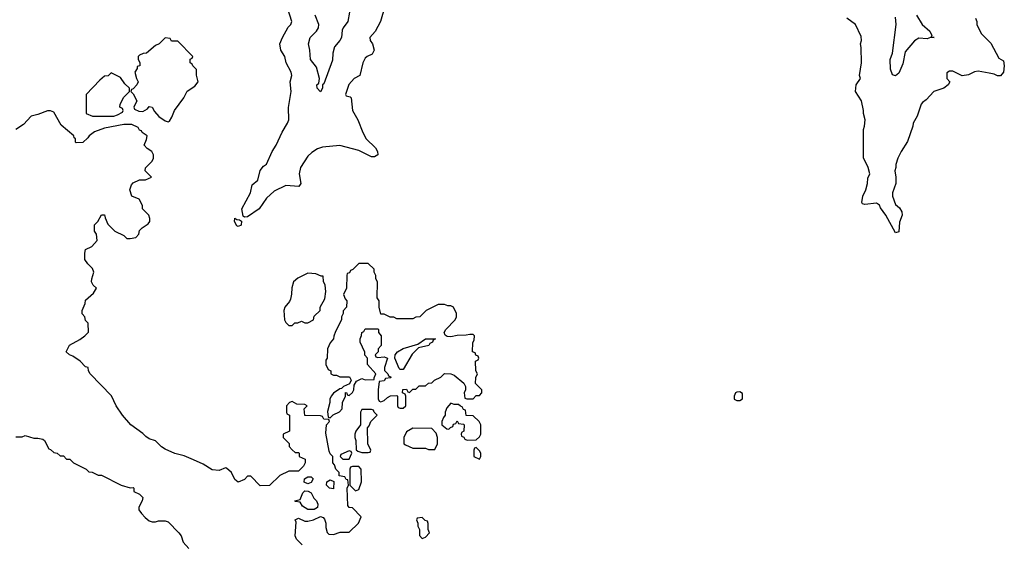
# Model space of a CAD drawing. Header units: inches. Extents: x 2348352 to 2479776, y 460422 to 613655.
# Tile 364 of 590: x 2423895 to 2430095, y 524603 to 527901. Entities that reach past the tile are written whole.
import ezdxf

# ---------------------------------------------------------------- set-up
doc = ezdxf.new("R2010")
doc.units = ezdxf.units.IN
doc.header["$MEASUREMENT"] = 0
doc.layers.add('C4522', color=7, linetype='Continuous')
doc.layers.add('C4532', color=7, linetype='Continuous')

msp = doc.modelspace()

# ---------------------------------------------------------------- linework, layer by layer
at = {"layer": 'C4522', "color": 4}
for points, elevation in [([(2426194.9, 527985.1), (2426167.3, 527890), (2426133, 527827), (2426098.8, 527790), (2426101, 527770), (2426117.3, 527750), (2426127.3, 527710), (2426114.9, 527685.1), (2426082, 527670), (2426070, 527658), (2426054.8, 527630), (2426036, 527550), (2426001, 527530), (2425967.7, 527492.3), (2425946.8, 527430), (2425950, 527422), (2425976, 527416), (2425982, 527410), (2425991, 527330), (2426024.7, 527270), (2426056, 527190), (2426076, 527150), (2426134.4, 527094.4), (2426147.3, 527070), (2426151, 527049), (2426130, 527037.2), (2426110, 527037.2), (2426030, 527077.2), (2425910, 527108.7), (2425802, 527098), (2425770, 527088.7), (2425734.4, 527065.6), (2425710, 527042), (2425662.8, 526970), (2425654.8, 526930), (2425666, 526870), (2425652, 526850), (2425570, 526856), (2425498, 526822), (2425450, 526778), (2425402, 526710), (2425330, 526659), (2425310, 526658), (2425303.1, 526663.1), (2425294, 526710), (2425349.3, 526810), (2425358, 526862), (2425395.3, 526890), (2425409.4, 526950.6), (2425430, 526978), (2425450, 526992), (2425484, 527070), (2425510, 527111), (2425547.6, 527192.4), (2425581.2, 527250), (2425589, 527270), (2425587.3, 527347.3), (2425605.2, 527450), (2425599, 527510), (2425609, 527550), (2425604, 527570), (2425572.7, 527630), (2425564, 527670), (2425539, 527710), (2425533.2, 527750), (2425549, 527790), (2425586.3, 527853.7), (2425602, 527870), (2425608.7, 527890), (2425584, 527970)], 76), ([(2425971.1, 527948.9), (2425961, 527890), (2425931, 527850), (2425925.2, 527834.8), (2425921, 527790), (2425911, 527770), (2425877.3, 527730), (2425867.3, 527690), (2425865.4, 527645.4), (2425810, 527498), (2425802, 527490), (2425802, 527470), (2425790, 527446), (2425768, 527470), (2425766, 527490), (2425779, 527501), (2425782, 527530), (2425763.2, 527603.2), (2425725.2, 527650), (2425721.2, 527710), (2425713.2, 527750), (2425724, 527790), (2425764, 527830), (2425777.2, 527850), (2425779, 527870), (2425756, 527930)], 72), ([(2429542, 527930), (2429578, 527870), (2429626.8, 527830), (2429638, 527802), (2429634, 527794), (2429654, 527790), (2429630, 527789), (2429610, 527780.9), (2429556, 527784), (2429530, 527768.7), (2429470, 527699), (2429455.9, 527624.1), (2429430, 527565.2), (2429410, 527548.7), (2429390, 527554), (2429378.9, 527590), (2429376.9, 527650), (2429391.4, 527691.4), (2429414.7, 527870), (2429410, 527918)], 72), ([(2430000, 527564.5), (2429930, 527577.2), (2429907.5, 527572.5), (2429870, 527554), (2429830, 527548.7), (2429770, 527578), (2429750, 527578), (2429732.7, 527567.3), (2429732, 527530), (2429752, 527510), (2429742, 527490), (2429714, 527470), (2429652, 527450), (2429603.6, 527396.4), (2429579.6, 527380.4), (2429572, 527370), (2429545.4, 527294.6), (2429521, 527250), (2429518, 527230), (2429485.4, 527134.6), (2429444.7, 527070), (2429424.7, 527030), (2429411.3, 526990), (2429411.3, 526970), (2429404.7, 526950), (2429411.3, 526910), (2429411.3, 526870), (2429391.3, 526810), (2429391.3, 526790), (2429410, 526738), (2429435.2, 526715.2), (2429450.6, 526690.6), (2429450.8, 526670), (2429434.8, 526625.2), (2429430, 526566), (2429410, 526558), (2429349.6, 526670), (2429316.2, 526716.2), (2429310, 526732), (2429290, 526745.2), (2429216.4, 526736.4), (2429202, 526742), (2429198, 526750), (2429204, 526790), (2429224, 526830), (2429234, 526870), (2429236.4, 526903.6), (2429248, 526930), (2429238, 526970), (2429208.4, 527031.6), (2429208.9, 527208.9), (2429215.3, 527230), (2429218, 527270), (2429208.7, 527310), (2429208.7, 527330), (2429195.3, 527390), (2429157.2, 527450), (2429161.2, 527490), (2429188.7, 527530), (2429184, 527550), (2429195.3, 527630), (2429194.6, 527725.4), (2429188.7, 527750), (2429195.3, 527770), (2429194.6, 527794.6), (2429158, 527870), (2429104, 527910)], 76), ([(2429914, 527910), (2429922, 527890), (2429922, 527870), (2429950, 527814), (2430000, 527764)], 76), ([(2425672.7, 524592.7), (2425639, 524630), (2425629.3, 524650.7), (2425635.3, 524735.3), (2425628.7, 524750), (2425650, 524762), (2425690, 524742), (2425710, 524742), (2425746, 524750), (2425790, 524772), (2425805.4, 524765.4), (2425814.8, 524754.8), (2425822.8, 524730), (2425823.5, 524703.5), (2425831.1, 524671.1), (2425841, 524661), (2425870, 524658), (2425912.7, 524672.7), (2425970, 524674), (2426028, 524730), (2426046, 524770), (2425990, 524826), (2425970, 524828), (2425960.4, 524840.4), (2425958, 524950), (2425966, 524970), (2425962, 525002), (2425950, 525006), (2425942, 525022), (2425907.3, 525027.3), (2425906, 525050), (2425886, 525070), (2425876.4, 525096.4), (2425866, 525110), (2425866, 525150), (2425850, 525166), (2425843.1, 525183.1), (2425823.1, 525296.9), (2425826, 525350), (2425846, 525370), (2425842, 525382), (2425810, 525386), (2425802, 525402), (2425790, 525406), (2425690, 525408), (2425686, 525450), (2425706, 525470), (2425690, 525478), (2425640.4, 525480.4), (2425610, 525495.3), (2425594, 525490), (2425574, 525470), (2425574, 525430), (2425578, 525418), (2425594, 525410), (2425594, 525310), (2425554, 525290), (2425554, 525270), (2425590.9, 525230.9), (2425592, 525212), (2425611.6, 525191.6), (2425630, 525174), (2425650, 525174), (2425654, 525170), (2425654, 525150), (2425692.7, 525132.7), (2425692, 525110), (2425682, 525090), (2425650, 525058), (2425590, 525058), (2425534, 525030), (2425467.3, 524967.3), (2425410, 524966), (2425350, 525026), (2425330, 525026), (2425310, 525006), (2425270, 524988), (2425250, 525006), (2425228.4, 525048.4), (2425196.4, 525076.4), (2425190, 525078), (2425150, 525061.2), (2425106.3, 525066.3), (2425050, 525102), (2424988.9, 525128.9), (2424930, 525154), (2424871.6, 525168.4), (2424810, 525195.3), (2424788, 525210), (2424750, 525248), (2424710, 525262), (2424690, 525275.3), (2424670, 525295.3), (2424595.3, 525350), (2424542, 525410), (2424502, 525470), (2424472.5, 525532.5), (2424338, 525670), (2424328, 525690), (2424326, 525710), (2424310, 525715.3), (2424275.3, 525750), (2424230, 525782), (2424208, 525790), (2424188, 525810), (2424208.9, 525851.1), (2424273.6, 525886.4), (2424306, 525910), (2424327.3, 525932.7), (2424326, 525990), (2424310, 526006), (2424306, 526030), (2424288.4, 526048.4), (2424288, 526070), (2424307.3, 526112.7), (2424310, 526134), (2424360.4, 526179.6), (2424378, 526210), (2424358, 526230), (2424348, 526250), (2424348.7, 526270), (2424362, 526310), (2424353.6, 526333.6), (2424323.1, 526363.1), (2424306, 526390), (2424306, 526430), (2424310, 526454), (2424350, 526472), (2424382, 526510), (2424378, 526550), (2424366, 526570), (2424366, 526610), (2424388, 526630), (2424410, 526672), (2424430, 526672), (2424432.7, 526652.7), (2424450, 526614), (2424494, 526570), (2424550, 526542), (2424570, 526522), (2424590, 526522), (2424626, 526530), (2424646, 526550), (2424650, 526574), (2424666, 526590), (2424704.7, 526615.3), (2424715.3, 526630), (2424715.3, 526650), (2424708.7, 526670), (2424668, 526710), (2424668, 526730), (2424648, 526770), (2424602, 526790), (2424588.7, 526830), (2424598, 526862), (2424610, 526874), (2424648.4, 526891.6), (2424687.3, 526892.7), (2424726, 526910), (2424686, 526950), (2424687.3, 526967.3), (2424728.7, 527010), (2424738, 527030), (2424738, 527050), (2424728, 527070), (2424698, 527090), (2424678, 527110), (2424694, 527146), (2424698, 527170), (2424666, 527190), (2424662, 527202), (2424650, 527206), (2424642, 527222), (2424600.4, 527240.4), (2424550, 527242), (2424430, 527217.2), (2424365.2, 527194.8), (2424332, 527170), (2424323.6, 527156.4), (2424292.7, 527127.3), (2424250, 527126), (2424246, 527130), (2424246, 527150), (2424238, 527158), (2424235.3, 527170), (2424156.5, 527236.5), (2424110, 527318), (2424090, 527328), (2424070, 527328), (2424010, 527304), (2423967.1, 527292.9), (2423918, 527242), (2423870, 527208.7)], 84), ([(2423870, 525274), (2423910, 525274), (2423930, 525282), (2423984.7, 525264.7), (2424010, 525266), (2424039.8, 525259.8), (2424052, 525250), (2424078, 525198), (2424090, 525194), (2424110, 525174), (2424131.6, 525171.6), (2424150, 525154), (2424170, 525154), (2424190, 525134), (2424210, 525134), (2424234, 525110), (2424314, 525070), (2424330, 525054), (2424351.6, 525051.6), (2424390, 525032), (2424410, 525032), (2424534, 524970), (2424590, 524952), (2424610, 524954), (2424614, 524950), (2424614, 524930), (2424650, 524912), (2424670.7, 524890.7), (2424666, 524870), (2424644.7, 524830), (2424645.4, 524814.6), (2424661, 524790), (2424685.2, 524765.2), (2424710, 524744.7), (2424730, 524738), (2424750, 524738), (2424770, 524744.7), (2424810, 524744.7), (2424830, 524738), (2424898, 524670), (2424911, 524650), (2424924.7, 524610), (2424961, 524570)], 84)]:
    msp.add_lwpolyline(points, dxfattribs=dict(at, elevation=elevation))
for points, elevation in [([(2424810, 527786), (2424774, 527750), (2424750, 527738), (2424694, 527690), (2424672.7, 527687.3), (2424650, 527678), (2424642, 527670), (2424642, 527650), (2424651.6, 527631.6), (2424652, 527610), (2424634, 527606), (2424634, 527594), (2424621, 527570), (2424630.9, 527530.9), (2424642, 527510), (2424632, 527490), (2424610, 527466), (2424598, 527462), (2424594, 527450), (2424610, 527434), (2424632, 527390), (2424614, 527350), (2424618, 527338), (2424645.4, 527325.4), (2424670, 527322), (2424700.4, 527339.6), (2424710, 527354), (2424730, 527351.3), (2424744, 527324), (2424770.6, 527290.6), (2424810, 527264.7), (2424830, 527258), (2424838, 527262), (2424853.2, 527286.8), (2424869.2, 527330), (2424929, 527410), (2424949.4, 527450.6), (2424997.2, 527482.8), (2425018, 527510), (2425008.4, 527551.6), (2425007.3, 527587.3), (2424986, 527610), (2424982, 527622), (2424968, 527630), (2424968, 527652), (2424982, 527658), (2424986, 527670), (2424890, 527766), (2424850, 527766), (2424842, 527782)], 84), ([(2424470, 527566), (2424451.6, 527548.4), (2424430, 527546), (2424399.6, 527520.4), (2424314, 527430), (2424314, 527310), (2424352.7, 527292.7), (2424487.3, 527292.7), (2424510, 527302), (2424542, 527318), (2424546, 527330), (2424542, 527342), (2424526, 527350), (2424528, 527370), (2424550, 527414), (2424586, 527450), (2424586, 527470), (2424556.4, 527496.4), (2424530, 527538)], 84), ([(2425270, 526598), (2425263.1, 526603.1), (2425248, 526630), (2425248.7, 526651.3), (2425262, 526642), (2425279.6, 526639.6), (2425292, 526632), (2425290, 526608)], 76), ([(2426090, 526366), (2426030, 526366), (2425992.7, 526327.3), (2425978, 526322), (2425972.7, 526307.3), (2425958, 526302), (2425954, 526290), (2425952, 526210), (2425934, 526170), (2425943.6, 526143.6), (2425954, 526130), (2425952, 526090), (2425932.7, 526067.3), (2425932, 526050), (2425922, 526030), (2425922, 526010), (2425883.6, 525936.4), (2425872.7, 525907.3), (2425872, 525890), (2425850, 525866), (2425832.7, 525827.3), (2425832, 525770), (2425823.6, 525756.4), (2425822, 525730), (2425838, 525698), (2425854, 525690), (2425854, 525670), (2425870, 525662), (2425890, 525662), (2425910, 525652), (2425971.6, 525651.6), (2425982, 525630), (2425972, 525608), (2425934, 525590), (2425922, 525578), (2425910, 525575.3), (2425870, 525548.7), (2425856, 525530), (2425847.7, 525510), (2425847.3, 525490), (2425834, 525434), (2425838, 525398), (2425850, 525394), (2425868, 525412), (2425908.4, 525431.6), (2425926, 525450), (2425928, 525490), (2425946, 525530), (2425947.3, 525552.7), (2425954, 525550), (2425958, 525538), (2425970, 525534), (2425990, 525554), (2425998, 525570), (2426000.4, 525599.6), (2426016.4, 525623.6), (2426050, 525642), (2426070, 525632), (2426126, 525634), (2426126, 525646), (2426138, 525670), (2426086, 525730), (2426086, 525770), (2426068.4, 525788.4), (2426067.3, 525807.3), (2426038, 525870), (2426038, 525890), (2426047.3, 525912.7), (2426048.4, 525931.6), (2426062, 525938), (2426070, 525954), (2426150, 525954), (2426154, 525950), (2426154, 525930), (2426172, 525910), (2426172, 525850), (2426152.7, 525827.3), (2426151.6, 525808.4), (2426134, 525790), (2426138, 525778), (2426150, 525774), (2426190, 525778), (2426212, 525770), (2426191.3, 525710), (2426192, 525692), (2426214, 525670), (2426218, 525658), (2426234, 525650), (2426230, 525646), (2426198, 525642), (2426190, 525626), (2426158, 525622), (2426152, 525570), (2426152.7, 525512.7), (2426158, 525498), (2426170, 525494), (2426190, 525502), (2426210, 525522), (2426230, 525532), (2426270, 525534), (2426274, 525530), (2426274, 525470), (2426278, 525458), (2426290, 525454), (2426310, 525454), (2426326, 525470), (2426326, 525530), (2426322, 525542), (2426306, 525550), (2426307.3, 525572.7), (2426330, 525574), (2426338, 525558), (2426350, 525554), (2426370, 525574), (2426390, 525574), (2426410, 525594), (2426450, 525594), (2426468.4, 525611.6), (2426490, 525614), (2426506, 525630), (2426546, 525650), (2426570, 525672), (2426610, 525671.3), (2426630, 525662), (2426691.1, 525611.1), (2426702, 525590), (2426702, 525570), (2426694, 525550), (2426698, 525518), (2426710, 525514), (2426750, 525514), (2426770, 525534), (2426790, 525534), (2426806, 525550), (2426806, 525570), (2426766, 525610), (2426767.3, 525647.3), (2426778, 525670), (2426768, 525690), (2426766, 525750), (2426782, 525758), (2426786, 525770), (2426782, 525782), (2426767.3, 525787.3), (2426762, 525802), (2426746, 525810), (2426747.3, 525867.3), (2426756.4, 525883.6), (2426758, 525910), (2426750, 525918), (2426730, 525918), (2426706.8, 525913.2), (2426650, 525912.3), (2426610, 525903.7), (2426586.6, 525906.6), (2426574, 525914), (2426568.7, 525930), (2426579, 525950), (2426638, 526010), (2426646, 526030), (2426646, 526050), (2426626, 526090), (2426610, 526098), (2426590, 526098), (2426570, 526108), (2426530, 526108), (2426454, 526070), (2426414, 526030), (2426390, 526028), (2426370, 526018), (2426270, 526018), (2426250, 526028), (2426228.4, 526028.4), (2426190, 526046), (2426170, 526046), (2426158, 526090), (2426158, 526130), (2426146, 526150), (2426148, 526250), (2426138, 526270), (2426138, 526290), (2426126, 526310), (2426126, 526330)], 84), ([(2425710, 526304), (2425646.2, 526273.8), (2425618.8, 526250), (2425608.2, 526211.8), (2425607.3, 526172.7), (2425599.8, 526140.2), (2425594, 526126), (2425564.7, 526090), (2425558, 526070), (2425562, 526010), (2425570, 525994), (2425590, 525974), (2425610, 525974), (2425628.4, 525991.6), (2425647.3, 525992.7), (2425670, 526002), (2425690, 525992), (2425710, 525992), (2425746, 526010), (2425750, 526034), (2425786, 526070), (2425786, 526090), (2425816.4, 526143.6), (2425822, 526190), (2425818, 526230), (2425808.4, 526251.6), (2425806, 526286), (2425794, 526286), (2425760.4, 526300.4)], 84), ([(2426290, 525698), (2426284, 525704), (2426257.2, 525770), (2426259, 525790), (2426274, 525810), (2426310, 525830.8), (2426402, 525858), (2426449.3, 525890.7), (2426514, 525890), (2426498, 525882), (2426494, 525870), (2426478, 525862), (2426470.7, 525849.3), (2426405.4, 525834.6), (2426365.5, 525794.5), (2426310, 525698)], 84), ([(2428430, 525558), (2428410, 525555.3), (2428402, 525550), (2428394, 525530), (2428394, 525510), (2428410, 525502), (2428430, 525502), (2428447.3, 525512.7), (2428447.3, 525547.3)], 84), ([(2426110, 525446), (2426050, 525446), (2426042, 525430), (2426042, 525350), (2426012, 525310), (2426004.7, 525290), (2426004.7, 525270), (2426012, 525250), (2426012.7, 525192.7), (2426023.6, 525183.6), (2426050, 525174), (2426090, 525174), (2426102, 525178), (2426106, 525190), (2426088, 525230), (2426086, 525330), (2426096.4, 525343.6), (2426106, 525370), (2426146, 525410), (2426126, 525430), (2426122, 525442)], 84), ([(2426610, 525486), (2426583.6, 525456.4), (2426574, 525430), (2426574, 525410), (2426563.6, 525396.4), (2426554, 525370), (2426554, 525350), (2426583.6, 525323.6), (2426598, 525322), (2426607.3, 525332.7), (2426622, 525338), (2426627.3, 525352.7), (2426642, 525358), (2426650, 525374), (2426658, 525358), (2426690, 525354), (2426694, 525350), (2426691.6, 525308.4), (2426678, 525302), (2426674, 525290), (2426678, 525278), (2426692, 525272), (2426698, 525258), (2426712.7, 525252.7), (2426770, 525254), (2426790, 525274), (2426798, 525290), (2426798, 525350), (2426788, 525370), (2426750, 525406), (2426707.3, 525407.3), (2426702, 525442), (2426690, 525446), (2426682, 525462), (2426670, 525466), (2426658, 525478), (2426630, 525478)], 84), ([(2426370, 525328), (2426330, 525306), (2426314, 525270), (2426314, 525230), (2426323.6, 525223.6), (2426370, 525202), (2426450, 525202), (2426470, 525194), (2426510, 525194), (2426526, 525230), (2426526, 525270), (2426516.4, 525296.4), (2426490, 525326)], 84), ([(2426770, 525206), (2426758, 525202), (2426754, 525190), (2426754, 525150), (2426790, 525134), (2426798, 525150), (2426798, 525170), (2426790, 525186)], 84), ([(2425970, 525186), (2425918, 525162), (2425914, 525150), (2425930, 525134), (2425970, 525134), (2425986, 525170), (2425982, 525182)], 84), ([(2426030, 525086), (2425990, 525086), (2425978, 525082), (2425974, 525070), (2425974, 524970), (2426010, 524934), (2426030, 524942), (2426048, 524990), (2426046, 525070)], 84), ([(2425710, 524978), (2425687.3, 524987.3), (2425688, 525010), (2425710, 525022), (2425730, 525022), (2425742, 525010), (2425730, 524986)], 84), ([(2425870, 524946), (2425846, 524950), (2425826, 524970), (2425828.9, 524991.1), (2425850, 525002), (2425872.7, 524992.7)], 84), ([(2425710, 524815.3), (2425676.4, 524836.4), (2425662, 524862), (2425630, 524866), (2425628.4, 524871.6), (2425662, 524878), (2425678, 524922), (2425690, 524934), (2425711.6, 524931.6), (2425730, 524922), (2425747.5, 524887.5), (2425764.7, 524870), (2425772, 524850), (2425770, 524828), (2425750, 524815.3)], 84), ([(2426430, 524766), (2426398, 524762), (2426394, 524750), (2426402, 524730), (2426402, 524710), (2426412, 524690), (2426412.7, 524652.7), (2426430, 524634), (2426450, 524642), (2426475.3, 524670), (2426468, 524690), (2426467.3, 524727.3), (2426462, 524742), (2426447.3, 524747.3)], 84)]:
    msp.add_lwpolyline(points, close=True, dxfattribs=dict(at, elevation=elevation))
at = {"layer": 'C4532', "color": 4, "elevation": 76}
msp.add_lwpolyline([(2430000, 527764), (2430010, 527754), (2430059.6, 527659.6), (2430090, 527642), (2430094.9, 527610), (2430090.4, 527570), (2430070, 527548), (2430051.6, 527548.4), (2430030, 527559), (2430000, 527564.5)], dxfattribs=at)

doc.saveas('drawing.dxf')
